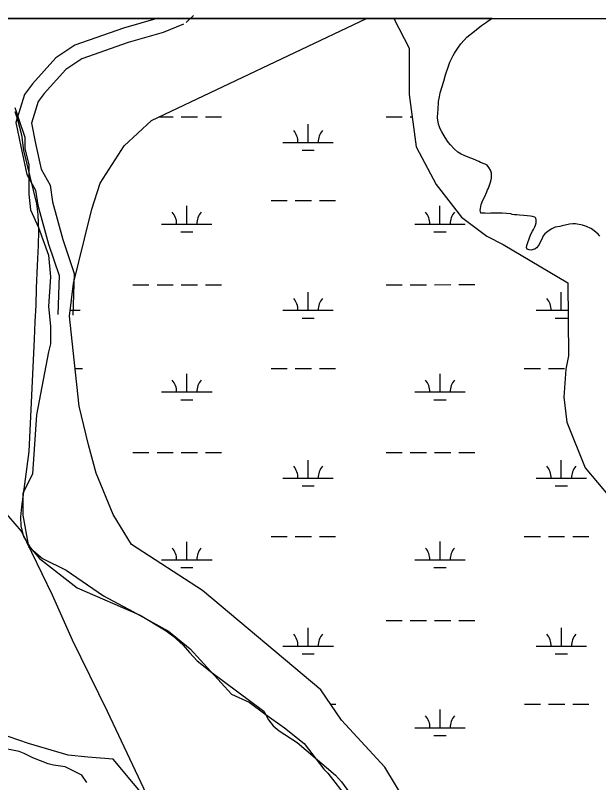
# Model space of a CAD drawing. Extents: x 3263578 to 3301413, y 764927 to 798602.
# Drawn here: x 3288672 to 3289828, y 792503 to 794023 of the extents above; entities that cross this region are included whole.
import ezdxf

# ---------------------------------------------------------------- set-up
doc = ezdxf.new("R2010")
doc.units = 0
for name, color, linetype in [('V-GRID-FRAM', 7, 'Continuous'), ('V-ROAD-CNTR', 7, 'Continuous'), ('V-SITE-VEGE', 7, 'Continuous'), ('V-TOPO-BNDY', 7, 'Continuous'), ('V-TOPO-SHOR', 7, 'Continuous'), ('V-WETL-SWMP', 7, 'Continuous')]:
    doc.layers.add(name, color=color, linetype=linetype)

msp = doc.modelspace()

# ---------------------------------------------------------------- linework, layer by layer
at = {"layer": 'V-GRID-FRAM'}
msp.add_lwpolyline([(3267734.9, 794015.5), (3299171.2, 794017.8), (3299180.4, 775831.7), (3267728.3, 775829.4), (3267734.9, 794015.5)], dxfattribs=at)
at = {"layer": 'V-ROAD-CNTR'}
for points in [[(3288955.3, 794018.4), (3288954.9, 794018.2), (3288886.1, 793998.2), (3288789.7, 793964.1), (3288752.1, 793939.1), (3288705.9, 793888), (3288689.6, 793866.9), (3288672.5, 793811.1), (3288682.2, 793763.4), (3288694.2, 793708.3), (3288711.7, 793676.8), (3288716.2, 793647.4), (3288737.3, 793570.4), (3288758.2, 793507.8), (3288755.7, 793430.7)], [(3289024.4, 794023.5), (3289010.1, 794009.2)], [(3289005.1, 794005.8), (3288964.7, 793989.8), (3288895.3, 793969.6), (3288803.2, 793937), (3288771.9, 793916.2), (3288728.9, 793868.7), (3288716.6, 793852.8), (3288703.4, 793809.6), (3288711.6, 793769.5), (3288722.6, 793719), (3288740.5, 793686.7), (3288745.6, 793653.7), (3288766, 793579.2), (3288788.4, 793512.2), (3288785.7, 793429.7)]]:
    msp.add_lwpolyline(points, dxfattribs=at)
at = {"layer": 'V-SITE-VEGE'}
for p, q in [((3289616.7, 794017.1), (3288538.6, 794017)), ((3289581.8, 793992.3), (3289595.6, 794003.3)), ((3289595.6, 794003.3), (3289605.2, 794010.2)), ((3289605.2, 794010.2), (3289608.8, 794012.6)), ((3289608.8, 794012.6), (3289614.3, 794015.9)), ((3289614.3, 794015.9), (3289616.7, 794017.1)), ((3289566.5, 793980.3), (3289581.8, 793992.3)), ((3289554.7, 793967), (3289561.2, 793974.6)), ((3289561.2, 793974.6), (3289566.5, 793980.3)), ((3289542.1, 793948.5), (3289549.6, 793960.3)), ((3289549.6, 793960.3), (3289554.7, 793967)), ((3289535.4, 793936.3), (3289539.3, 793943.8)), ((3289539.3, 793943.8), (3289542.1, 793948.5)), ((3289530.5, 793925.1), (3289532.8, 793930.8)), ((3289532.8, 793930.8), (3289535.4, 793936.3)), ((3289524.2, 793905.4), (3289530.5, 793925.1)), ((3289520.8, 793893.2), (3289524.2, 793905.4)), ((3289513.8, 793870), (3289520.8, 793893.2)), ((3289512, 793862.2), (3289513.8, 793870)), ((3289510.4, 793852.7), (3289512, 793862.2)), ((3289510.4, 793848.8), (3289510.4, 793852.7)), ((3289509, 793831.7), (3289509.4, 793835.6)), ((3289509.4, 793839.4), (3289510.4, 793848.8)), ((3289509.4, 793835.6), (3289509.4, 793839.4)), ((3288670.8, 793833.1), (3288675.9, 793817.1)), ((3289508.6, 793819.9), (3289509, 793831.7)), ((3288675.9, 793817.1), (3288683.9, 793786.5)), ((3289509.4, 793812.2), (3289508.6, 793819.9)), ((3289510.4, 793808.1), (3289509.4, 793812.2)), ((3289512.4, 793802.4), (3289510.4, 793808.1)), ((3289513.9, 793798.7), (3289512.4, 793802.4)), ((3289517.1, 793792.4), (3289513.9, 793798.7)), ((3289521.4, 793784.7), (3289517.1, 793792.4)), ((3288683.9, 793786.5), (3288687.8, 793755.5)), ((3289526.9, 793775.9), (3289521.4, 793784.7)), ((3289529.5, 793772.3), (3289526.9, 793775.9)), ((3289533.8, 793767), (3289529.5, 793772.3)), ((3289541.5, 793759.1), (3289533.8, 793767)), ((3288687.8, 793755.5), (3288713.6, 793650.3)), ((3289548.9, 793752.7), (3289541.5, 793759.1)), ((3289555, 793748.7), (3289548.9, 793752.7)), ((3289561.1, 793745.6), (3289555, 793748.7)), ((3289569.2, 793742.2), (3289561.1, 793745.6)), ((3289579.4, 793738.7), (3289569.2, 793742.2)), ((3289590.4, 793733.6), (3289579.4, 793738.7)), ((3289593.4, 793732), (3289590.4, 793733.6)), ((3289602.6, 793728.7), (3289593.4, 793732)), ((3289606.5, 793726.3), (3289602.6, 793728.7)), ((3289610.3, 793722.2), (3289606.5, 793726.3)), ((3289613.4, 793716.9), (3289610.3, 793722.2)), ((3289615, 793710.8), (3289613.4, 793716.9)), ((3289614, 793694.8), (3289615.2, 793700.7)), ((3289615.6, 793704.7), (3289615, 793710.8)), ((3289615.2, 793700.7), (3289615.6, 793704.7)), ((3289609.5, 793681.3), (3289611, 793685.2)), ((3289611, 793685.2), (3289614, 793694.8)), ((3289601.2, 793663.4), (3289606.1, 793673.6)), ((3289606.1, 793673.6), (3289607.7, 793677.5)), ((3289607.7, 793677.5), (3289609.5, 793681.3)), ((3289595.1, 793648.8), (3289598.1, 793657.5)), ((3289598.1, 793657.5), (3289601.2, 793663.4)), ((3288713.6, 793650.3), (3288716, 793628.8)), ((3289592.7, 793637), (3289593.9, 793644.9)), ((3289593.9, 793644.9), (3289595.1, 793648.8)), ((3288716, 793628.8), (3288717.7, 793596.3)), ((3289594.3, 793631.7), (3289592.7, 793637)), ((3289597.7, 793631.3), (3289594.3, 793631.7)), ((3289602.8, 793631.5), (3289597.7, 793631.3)), ((3289610.4, 793631.1), (3289602.8, 793631.5)), ((3289614, 793631.3), (3289610.4, 793631.1)), ((3289627.4, 793631.5), (3289614, 793631.3)), ((3289632.3, 793631.3), (3289627.4, 793631.5)), ((3289636.4, 793631.5), (3289632.3, 793631.3)), ((3289653.5, 793629.9), (3289636.4, 793631.5)), ((3289656.5, 793629), (3289653.5, 793629.9)), ((3289660.6, 793628.5), (3289656.5, 793629)), ((3289665.8, 793628.2), (3289660.6, 793628.5)), ((3289670.7, 793627.7), (3289665.8, 793628.2)), ((3289679.4, 793627.1), (3289670.7, 793627.7)), ((3289692.8, 793625.6), (3289679.4, 793627.1)), ((3289696.6, 793625), (3289692.8, 793625.6)), ((3289700.9, 793623.4), (3289696.6, 793625)), ((3289703.3, 793621.5), (3289700.9, 793623.4)), ((3289700.9, 793604.2), (3289702.3, 793607.5)), ((3289702.3, 793607.5), (3289704.1, 793612.6)), ((3289704.1, 793618.5), (3289703.3, 793621.5)), ((3289704.1, 793612.6), (3289704.1, 793618.5)), ((3289770.2, 793609.7), (3289755.4, 793606.1)), ((3289776.8, 793610.6), (3289770.2, 793609.7)), ((3289782.1, 793610.2), (3289776.8, 793610.6)), ((3289795.9, 793607.9), (3289782.1, 793610.2)), ((3289803.8, 793605.3), (3289795.9, 793607.9)), ((3288717.7, 793596.3), (3288716.9, 793567.3)), ((3289693.5, 793589.8), (3289696.4, 793595.9)), ((3289696.4, 793595.9), (3289698.4, 793599.3)), ((3289698.4, 793599.3), (3289700.9, 793604.2)), ((3289724.5, 793593.5), (3289721.2, 793590.4)), ((3289729.3, 793597.3), (3289724.5, 793593.5)), ((3289734.6, 793600.6), (3289729.3, 793597.3)), ((3289741.8, 793603.6), (3289734.6, 793600.6)), ((3289750.5, 793605.3), (3289741.8, 793603.6)), ((3289755.4, 793606.1), (3289750.5, 793605.3)), ((3289812, 793601.2), (3289803.8, 793605.3)), ((3289815.6, 793599), (3289812, 793601.2)), ((3289822.6, 793593.3), (3289815.6, 793599)), ((3289826.4, 793590), (3289822.6, 793593.3)), ((3289687.6, 793573.7), (3289693.5, 793589.8)), ((3289716.3, 793583.3), (3289709.4, 793568.4)), ((3289718, 793586.3), (3289716.3, 793583.3)), ((3289721.2, 793590.4), (3289718, 793586.3)), ((3289829.9, 793586.1), (3289826.4, 793590)), ((3288716.9, 793567.3), (3288714.6, 793527.5)), ((3289684.8, 793563.3), (3289685.6, 793567.2)), ((3289686.2, 793559.9), (3289684.8, 793563.3)), ((3289685.6, 793567.2), (3289687.6, 793573.7)), ((3289704.7, 793562.5), (3289700.9, 793560.3)), ((3289709.4, 793568.4), (3289704.7, 793562.5)), ((3289689.7, 793558.8), (3289686.2, 793559.9)), ((3289694.2, 793558.2), (3289689.7, 793558.8)), ((3289698, 793559.2), (3289694.2, 793558.2)), ((3289700.9, 793560.3), (3289698, 793559.2)), ((3288714.6, 793527.5), (3288712.6, 793483.2)), ((3288712.6, 793483.2), (3288712, 793449.3)), ((3288712, 793449.3), (3288710, 793416)), ((3288710, 793416), (3288708.7, 793381.8)), ((3288708.7, 793381.8), (3288698.4, 793159.4)), ((3288698.4, 793159.4), (3288683.7, 793049.3)), ((3288683.7, 793049.3), (3288682.1, 793029.5)), ((3288682.1, 793029.5), (3288682.5, 793011.1)), ((3288682.5, 793011.1), (3288688, 792990.6)), ((3288688, 792990.6), (3288700.9, 792969.2)), ((3288700.9, 792969.2), (3288719.7, 792947.5)), ((3288719.7, 792947.5), (3288794.2, 792889.1)), ((3288794.2, 792889.1), (3288918.9, 792835.2)), ((3288918.9, 792835.2), (3288970.5, 792804.2)), ((3288970.5, 792804.2), (3288983.8, 792794.2)), ((3288983.8, 792794.2), (3289004.1, 792775.6)), ((3289004.1, 792775.6), (3289016.9, 792761.1)), ((3289016.9, 792761.1), (3289032, 792744.6)), ((3289032, 792744.6), (3289060.9, 792721.1)), ((3289060.9, 792721.1), (3289164.4, 792644.7)), ((3289164.4, 792644.7), (3289173.4, 792627.6)), ((3289173.4, 792627.6), (3289182.4, 792615.7)), ((3289182.4, 792615.7), (3289194.7, 792605.9)), ((3289194.7, 792605.9), (3289205.9, 792598.3)), ((3289205.9, 792598.3), (3289230, 792582.6)), ((3288679.5, 792565.1), (3288569.6, 792586.1)), ((3289230, 792582.6), (3289306, 792517.9)), ((3288689, 792560.7), (3288679.5, 792565.1)), ((3288706.6, 792552), (3288689, 792560.7)), ((3288736.8, 792540.2), (3288706.6, 792552)), ((3288747.4, 792537.4), (3288736.8, 792540.2)), ((3288770.4, 792534.4), (3288747.4, 792537.4)), ((3288780.9, 792529.4), (3288770.4, 792534.4)), ((3288791.6, 792524.1), (3288780.9, 792529.4)), ((3288803.7, 792517.6), (3288791.6, 792524.1)), ((3288813.1, 792503.1), (3288803.7, 792517.6)), ((3289306, 792517.9), (3289317.9, 792504.4)), ((3289317.9, 792504.4), (3289335.9, 792480.1))]:
    msp.add_line(p, q, dxfattribs=at)
at = {"layer": 'V-TOPO-BNDY'}
msp.add_lwpolyline([(3288948.8, 792443.6), (3288854, 792644.2), (3288785.2, 792785.7), (3288745.5, 792874.5), (3288683.8, 793001.1), (3288632.8, 793059.3), (3288580.3, 793127.7), (3288539.5, 793166.1), (3288436.2, 793232.9), (3288344.1, 793279.6), (3288323.3, 793295.3), (3288178.7, 793342.3), (3288068.6, 793382.1), (3287908.2, 793431.7), (3287804.6, 793466.7), (3287785.6, 793478.6), (3287745.2, 793503.7), (3287686.8, 793527.2), (3287597.1, 793603.4), (3287501.5, 793711.1), (3287432.8, 793834.5), (3287371.1, 794017)], dxfattribs=at)
at = {"layer": 'V-TOPO-SHOR'}
for points in [[(3289724.5, 793593.5), (3289721.2, 793590.4), (3289718, 793586.3), (3289716.3, 793583.3), (3289709.4, 793568.4), (3289704.7, 793562.5), (3289700.9, 793560.3), (3289698, 793559.2), (3289694.2, 793558.2), (3289689.7, 793558.8), (3289686.2, 793559.9), (3289684.8, 793563.3), (3289685.6, 793567.2), (3289687.6, 793573.7), (3289693.5, 793589.8), (3289696.4, 793595.9), (3289698.4, 793599.3), (3289700.9, 793604.2), (3289702.3, 793607.5), (3289704.1, 793612.6), (3289704.1, 793618.5), (3289703.3, 793621.5), (3289700.9, 793623.4), (3289696.6, 793625), (3289692.8, 793625.6), (3289679.4, 793627.1), (3289670.7, 793627.7), (3289665.8, 793628.2), (3289660.6, 793628.5), (3289656.5, 793629), (3289653.5, 793629.9), (3289636.4, 793631.5), (3289632.3, 793631.3), (3289627.4, 793631.5), (3289614, 793631.3), (3289610.4, 793631.1), (3289602.8, 793631.5), (3289597.7, 793631.3), (3289594.3, 793631.7), (3289592.7, 793637), (3289593.9, 793644.9), (3289595.1, 793648.8), (3289598.1, 793657.5), (3289601.2, 793663.4), (3289606.1, 793673.6), (3289607.7, 793677.5), (3289609.5, 793681.3), (3289611, 793685.2), (3289614, 793694.8), (3289615.2, 793700.7), (3289615.6, 793704.7), (3289615, 793710.8), (3289613.4, 793716.9), (3289610.3, 793722.2), (3289606.5, 793726.3), (3289602.6, 793728.7), (3289593.4, 793732), (3289590.4, 793733.6), (3289579.4, 793738.7), (3289569.2, 793742.2), (3289561.1, 793745.6), (3289555, 793748.7), (3289548.9, 793752.7), (3289541.5, 793759.1), (3289533.8, 793767), (3289529.5, 793772.3), (3289526.9, 793775.9), (3289521.4, 793784.7), (3289517.1, 793792.4), (3289513.9, 793798.7), (3289512.4, 793802.4), (3289510.4, 793808.1), (3289509.4, 793812.2), (3289508.6, 793819.9), (3289509, 793831.7), (3289509.4, 793835.6), (3289509.4, 793839.4), (3289510.4, 793848.8), (3289510.4, 793852.7), (3289512, 793862.2), (3289513.8, 793870), (3289520.8, 793893.2), (3289524.2, 793905.4), (3289530.5, 793925.1), (3289532.8, 793930.8), (3289535.4, 793936.3), (3289539.3, 793943.8), (3289542.1, 793948.5), (3289549.6, 793960.3), (3289554.7, 793967), (3289561.2, 793974.6), (3289566.5, 793980.3), (3289581.8, 793992.3), (3289595.6, 794003.3), (3289605.2, 794010.2), (3289608.8, 794012.6), (3289614.3, 794015.9), (3289616.7, 794017.1)], [(3288670.8, 793840.8), (3288678.6, 793817.4), (3288690.3, 793782.3), (3288690.3, 793758.9), (3288698.1, 793727.7), (3288698.1, 793688.6), (3288698.1, 793669.1), (3288702, 793637.9), (3288717.6, 793602.8), (3288737.1, 793548.2), (3288741, 793505.3), (3288737.1, 793446.8), (3288741, 793407.7), (3288741, 793372.6), (3288737.1, 793357), (3288713.6, 793232.2), (3288705.8, 793115.2), (3288686.3, 793076.1), (3288686.3, 793060.5), (3288686.3, 793033.2), (3288698, 792970.8), (3288725.3, 792947.4), (3288772.1, 792924), (3288846.2, 792873.3), (3288904.8, 792842.1), (3288975, 792803), (3289017.9, 792767.9), (3289099.8, 792678.2), (3289134.9, 792662.6), (3289166.1, 792639.2), (3289205.1, 792611.9), (3289244.1, 792580.6), (3289283.2, 792529.9), (3289291, 792522.1), (3289330, 792471.4)], [(3289829.9, 793586.1), (3289826.4, 793590), (3289822.6, 793593.3), (3289815.6, 793599), (3289812, 793601.2), (3289803.8, 793605.3), (3289795.9, 793607.9), (3289782.1, 793610.2), (3289776.8, 793610.6), (3289770.2, 793609.7), (3289755.4, 793606.1), (3289750.5, 793605.3), (3289741.8, 793603.6), (3289734.6, 793600.6), (3289729.3, 793597.3), (3289724.5, 793593.5)], [(3288986.6, 792405.1), (3288865.7, 792549.5), (3288815, 792553.4), (3288776, 792557.3), (3288698, 792580.7), (3288639.5, 792600.2), (3288553.6, 792596.3), (3288502.9, 792580.7), (3288284.4, 792533.9), (3288093.3, 792561.2), (3288058.2, 792580.7), (3287960.6, 792647.1), (3287882.6, 792686.1), (3287742.2, 792799.2), (3287672, 792857.8), (3287617.4, 792916.3), (3287590, 792951.4), (3287586.2, 792982.6), (3287582.3, 793021.6), (3287558.9, 793076.2)]]:
    msp.add_lwpolyline(points, dxfattribs=at)
at = {"layer": 'V-WETL-SWMP'}
for p, q in [((3288941.6, 793814.9), (3289367.9, 794017.1)), ((3289367.9, 794017.1), (3289421.9, 794017.1)), ((3289421.9, 794017.1), (3289452.3, 793958.5)), ((3289452.3, 793958.5), (3289452.3, 793866.9)), ((3289452.3, 793866.9), (3289465.7, 793762.7)), ((3288957.5, 793822.5), (3288984.5, 793822.5)), ((3289000.5, 793822.5), (3289032.5, 793822.5)), ((3289048.5, 793822.5), (3289080.5, 793822.5)), ((3289406.4, 793822.5), (3289438.4, 793822.5)), ((3289454.4, 793822.5), (3289458, 793822.5)), ((3288887.1, 793765.2), (3288941.6, 793814.9)), ((3289251.8, 793771.8), (3289251.8, 793807.8)), ((3288839.7, 793691), (3288887.1, 793765.2)), ((3289201.8, 793771.8), (3289301.8, 793771.8)), ((3289465.7, 793762.7), (3289505.9, 793688.5)), ((3289239.8, 793756.3), (3289263.8, 793756.3)), ((3288823.1, 793639.7), (3288839.7, 793691)), ((3289505.9, 793688.5), (3289555.6, 793623.8)), ((3289178.4, 793656.3), (3289210.4, 793656.3)), ((3289226.4, 793656.3), (3289258.4, 793656.3)), ((3289274.4, 793656.3), (3289306.4, 793656.3)), ((3288808.9, 793580.5), (3288823.1, 793639.7)), ((3289011.3, 793609.9), (3289011.3, 793645.9)), ((3289513.2, 793609.9), (3289513.2, 793645.9)), ((3289555.6, 793623.8), (3289606.1, 793585.9)), ((3288961.3, 793609.9), (3289061.3, 793609.9)), ((3289463.2, 793609.9), (3289563.2, 793609.9)), ((3288999.3, 793594.5), (3289023.3, 793594.5)), ((3289501.2, 793594.5), (3289525.2, 793594.5)), ((3288786.8, 793492.1), (3288808.9, 793580.5)), ((3289606.1, 793585.9), (3289638.5, 793569.3)), ((3289638.5, 793569.3), (3289766.4, 793493.5)), ((3288778.9, 793427.4), (3288786.8, 793492.1)), ((3288904.5, 793489.8), (3288936.5, 793489.8)), ((3288952.5, 793489.8), (3288984.5, 793489.8)), ((3289000.5, 793489.8), (3289032.5, 793489.8)), ((3289048.5, 793489.8), (3289080.5, 793489.8)), ((3289406.4, 793489.8), (3289438.4, 793489.8)), ((3289454.4, 793489.8), (3289486.4, 793489.8)), ((3289502.4, 793489.8), (3289534.4, 793489.9)), ((3289550.4, 793489.9), (3289582.4, 793489.9)), ((3289766.4, 793493.5), (3289767.9, 793349)), ((3289251.8, 793439.1), (3289251.8, 793475.1)), ((3289753.7, 793439.1), (3289753.7, 793475.1)), ((3288784.4, 793377.7), (3288778.9, 793427.4)), ((3288780.3, 793439.1), (3288799.9, 793439.1)), ((3289201.8, 793439.1), (3289301.8, 793439.1)), ((3289703.7, 793439.1), (3289766.9, 793439.1)), ((3289239.8, 793423.7), (3289263.8, 793423.7)), ((3289741.7, 793423.7), (3289765.7, 793423.7)), ((3288797.8, 793249), (3288784.4, 793377.7)), ((3289767.9, 793349), (3289762.4, 793322.2)), ((3288790, 793323.6), (3288804.5, 793323.6)), ((3289178.4, 793323.7), (3289210.4, 793323.7)), ((3289226.4, 793323.7), (3289258.4, 793323.7)), ((3289274.4, 793323.7), (3289306.4, 793323.7)), ((3289680.3, 793323.7), (3289712.3, 793323.7)), ((3289728.3, 793323.7), (3289760.3, 793323.7)), ((3289762.4, 793322.2), (3289758.4, 793267)), ((3289011.4, 793277.2), (3289011.4, 793313.2)), ((3289513.3, 793277.2), (3289513.3, 793313.2)), ((3288961.4, 793277.2), (3289061.4, 793277.2)), ((3289463.3, 793277.2), (3289563.3, 793277.2)), ((3288999.4, 793261.8), (3289023.4, 793261.8)), ((3289501.3, 793261.8), (3289525.3, 793261.8)), ((3289758.4, 793267), (3289764.7, 793217.2)), ((3288816.7, 793172.5), (3288797.8, 793249)), ((3289764.7, 793217.2), (3289801, 793127.2)), ((3288831.7, 793116.4), (3288816.7, 793172.5)), ((3288904.5, 793157.1), (3288936.5, 793157.1)), ((3288952.5, 793157.1), (3288984.5, 793157.1)), ((3289000.5, 793157.1), (3289032.5, 793157.1)), ((3289048.5, 793157.1), (3289080.5, 793157.1)), ((3289406.4, 793157.2), (3289438.4, 793157.2)), ((3289454.4, 793157.2), (3289486.4, 793157.2)), ((3289502.4, 793157.2), (3289534.4, 793157.2)), ((3289550.4, 793157.2), (3289582.4, 793157.2)), ((3289251.8, 793106.4), (3289251.8, 793142.4)), ((3289753.7, 793106.4), (3289753.7, 793142.4)), ((3289801, 793127.2), (3289849.9, 793068.8)), ((3288865.6, 793034.3), (3288831.7, 793116.4)), ((3289201.8, 793106.4), (3289301.8, 793106.4)), ((3289703.7, 793106.4), (3289803.7, 793106.5)), ((3289239.8, 793091), (3289263.8, 793091)), ((3289741.7, 793091), (3289765.7, 793091)), ((3288901.9, 792975.1), (3288865.6, 793034.3)), ((3289178.4, 792991), (3289210.4, 792991)), ((3289226.4, 792991), (3289258.4, 792991)), ((3289274.4, 792991), (3289306.4, 792991)), ((3289680.3, 792991), (3289712.3, 792991)), ((3289728.3, 792991), (3289760.3, 792991)), ((3289776.3, 792991), (3289808.3, 792991)), ((3289042.4, 792883.5), (3288901.9, 792975.1)), ((3289011.4, 792944.5), (3289011.4, 792980.5)), ((3289513.3, 792944.6), (3289513.3, 792980.6)), ((3288961.4, 792944.5), (3289061.4, 792944.5)), ((3289463.3, 792944.6), (3289563.3, 792944.6)), ((3288999.4, 792929.1), (3289023.4, 792929.1)), ((3289501.3, 792929.1), (3289525.3, 792929.1)), ((3289276.8, 792686.9), (3289042.4, 792883.5)), ((3289406.5, 792824.5), (3289438.4, 792824.5)), ((3289454.4, 792824.5), (3289486.4, 792824.5)), ((3289502.4, 792824.5), (3289534.4, 792824.5)), ((3289550.4, 792824.5), (3289582.4, 792824.5)), ((3289251.9, 792773.7), (3289251.9, 792809.7)), ((3289753.8, 792773.8), (3289753.8, 792809.8)), ((3289201.9, 792773.7), (3289301.9, 792773.7)), ((3289703.8, 792773.8), (3289803.8, 792773.8)), ((3289239.9, 792758.3), (3289263.9, 792758.3)), ((3289741.8, 792758.3), (3289765.8, 792758.3)), ((3289317.8, 792626.9), (3289276.8, 792686.9)), ((3289296.4, 792658.3), (3289306.5, 792658.3)), ((3289680.4, 792658.3), (3289712.4, 792658.3)), ((3289728.4, 792658.3), (3289760.4, 792658.3)), ((3289776.4, 792658.3), (3289808.4, 792658.3)), ((3289513.3, 792611.9), (3289513.3, 792647.9)), ((3289403.8, 792533.7), (3289317.8, 792626.9)), ((3289463.3, 792611.9), (3289563.3, 792611.9)), ((3289501.3, 792596.5), (3289525.3, 792596.5)), ((3289455.9, 792448.5), (3289403.8, 792533.7))]:
    msp.add_line(p, q, dxfattribs=at)
for centre, start, end in [((3289196.6, 793772.2), 359.2323, 40.776), ((3289307, 793772.2), 139.2323, 180.776), ((3288956.1, 793610.4), 359.2323, 40.776), ((3289066.6, 793610.4), 139.2323, 180.776), ((3289458, 793610.4), 359.2323, 40.776), ((3289568.5, 793610.4), 139.2323, 180.776), ((3289196.6, 793439.6), 359.2323, 40.776), ((3289307.1, 793439.6), 139.2323, 180.776), ((3289698.5, 793439.6), 359.2323, 40.776), ((3288956.1, 793277.7), 359.2323, 40.776), ((3289066.6, 793277.7), 139.2323, 180.776), ((3289458, 793277.7), 359.2323, 40.776), ((3289568.5, 793277.7), 139.2323, 180.776), ((3289196.6, 793106.9), 359.2323, 40.776), ((3289307.1, 793106.9), 139.2323, 180.776), ((3289698.5, 793106.9), 359.2323, 40.776), ((3289809, 793106.9), 139.2323, 180.776), ((3288956.1, 792945), 359.2323, 40.776), ((3289066.6, 792945), 139.2323, 180.776), ((3289458, 792945), 359.2323, 40.776), ((3289568.5, 792945), 139.2323, 180.776), ((3289196.6, 792774.2), 359.2323, 40.776), ((3289307.1, 792774.2), 139.2323, 180.776), ((3289698.5, 792774.2), 359.2323, 40.776), ((3289809, 792774.3), 139.2323, 180.776), ((3289458.1, 792612.4), 359.2323, 40.776), ((3289568.6, 792612.4), 139.2323, 180.776)]:
    msp.add_arc(centre, 35.2, start, end, dxfattribs=at)

doc.saveas('drawing.dxf')
